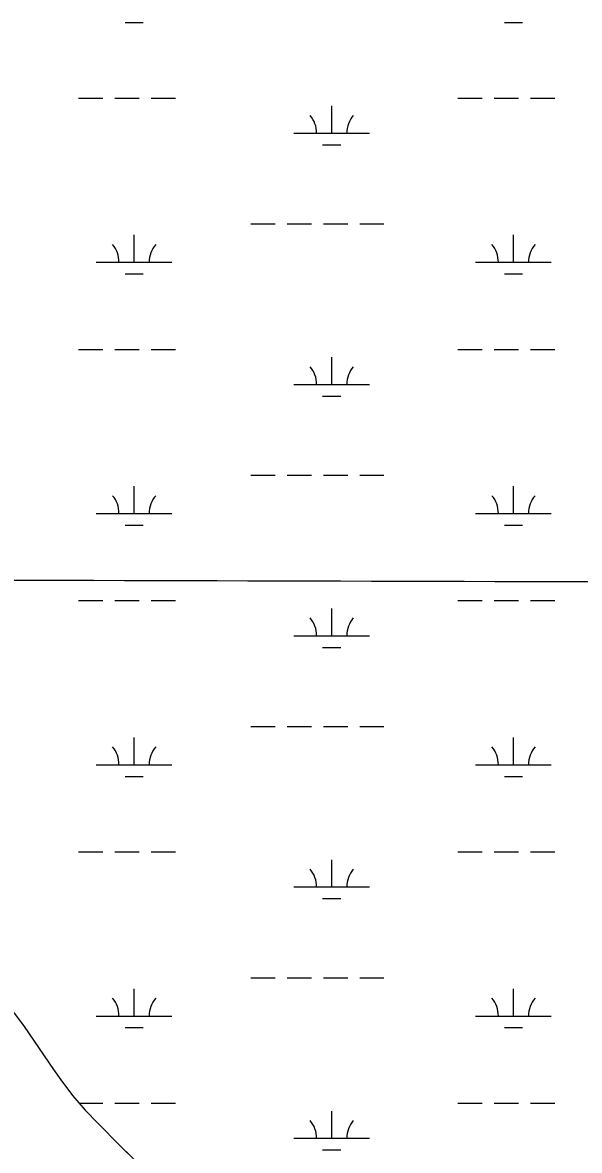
# Model space of a CAD drawing. Extents: x 3161564 to 3199464, y 849354 to 874788.
# Drawn here: x 3183271 to 3184008, y 866138 to 867631 of the extents above; entities that cross this region are included whole.
import ezdxf

# ---------------------------------------------------------------- set-up
doc = ezdxf.new("R2010")
doc.units = 0
for name, color, linetype in [('V-GRID-MAJR', 7, 'Continuous'), ('V-SITE-VEGE', 7, 'Continuous'), ('V-TOPO-SHOR', 7, 'Continuous'), ('V-WETL-SWMP', 7, 'Continuous')]:
    doc.layers.add(name, color=color, linetype=linetype)

msp = doc.modelspace()

# ---------------------------------------------------------------- linework, layer by layer
at = {"layer": 'V-GRID-MAJR'}
msp.add_spline([(3165799.846, 866945.01), (3171028.623, 866928.659), (3176257.404, 866913.068), (3181486.186, 866898.238), (3186714.971, 866884.169), (3191943.758, 866870.86), (3197172.5470000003, 866858.311), (3197172.548, 866858.311)], degree=3, dxfattribs=at)
at = {"layer": 'V-SITE-VEGE'}
msp.add_lwpolyline([(3183261.957000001, 866317.7969999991), (3183273.541000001, 866302.0499999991), (3183312.199000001, 866245.432999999), (3183322.068000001, 866231.4509999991), (3183337.547000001, 866211.035999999), (3183345.710000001, 866201.172999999), (3183354.228000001, 866191.6029999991), (3183370.839000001, 866174.0739999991), (3183400.664000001, 866144.131999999), (3183446.099000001, 866099.907999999)], dxfattribs=at)
at = {"layer": 'V-TOPO-SHOR'}
msp.add_lwpolyline([(3183210.6610000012, 866375.0909999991), (3183228.212000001, 866357.3579999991), (3183238.301000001, 866346.464999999), (3183247.984000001, 866335.202999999), (3183261.957000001, 866317.7969999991), (3183273.541000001, 866302.0499999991), (3183312.199000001, 866245.432999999), (3183322.068000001, 866231.4509999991), (3183337.547000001, 866211.035999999), (3183345.710000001, 866201.172999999), (3183354.228000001, 866191.6029999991), (3183370.839000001, 866174.0739999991), (3183400.664000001, 866144.131999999), (3183446.099000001, 866099.907999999)], dxfattribs=at)
at = {"layer": 'V-WETL-SWMP'}
for p, q in [((3183406.916576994, 867631.3702722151), (3183430.9165769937, 867631.3702722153)), ((3183908.824576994, 867631.3702722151), (3183932.8245769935, 867631.3702722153)), ((3183345.508576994, 867531.3692722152), (3183377.508576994, 867531.3692722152)), ((3183393.508576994, 867531.3692722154), (3183425.508576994, 867531.3692722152)), ((3183441.508576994, 867531.3692722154), (3183473.508576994, 867531.3692722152)), ((3183680.352576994, 867484.9392722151), (3183680.352576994, 867520.9392722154)), ((3183847.416576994, 867531.3692722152), (3183879.416576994, 867531.3692722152)), ((3183895.416576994, 867531.3692722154), (3183927.416576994, 867531.3692722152)), ((3183943.416576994, 867531.3692722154), (3183975.416576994, 867531.3692722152)), ((3183630.352576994, 867484.9392722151), (3183730.352576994, 867484.9392722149)), ((3183668.352576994, 867469.5082722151), (3183692.3525769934, 867469.5082722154)), ((3183573.508576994, 867364.8682722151), (3183605.508576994, 867364.8682722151)), ((3183621.508576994, 867364.8682722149), (3183653.508576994, 867364.8682722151)), ((3183669.508576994, 867364.8682722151), (3183701.508576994, 867364.8682722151)), ((3183717.508576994, 867364.8682722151), (3183749.508576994, 867364.8682722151)), ((3183418.916576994, 867314.1262722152), (3183418.916576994, 867350.1262722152)), ((3183920.824576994, 867314.1262722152), (3183920.824576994, 867350.1262722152)), ((3183368.916576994, 867314.1262722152), (3183468.916576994, 867314.1262722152)), ((3183870.824576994, 867314.1262722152), (3183970.824576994, 867314.1262722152)), ((3183406.916576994, 867298.6952722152), (3183430.9165769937, 867298.6952722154)), ((3183908.824576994, 867298.6952722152), (3183932.8245769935, 867298.6952722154)), ((3183345.508576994, 867198.6942722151), (3183377.508576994, 867198.6942722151)), ((3183393.508576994, 867198.6942722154), (3183425.508576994, 867198.6942722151)), ((3183441.508576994, 867198.6942722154), (3183473.508576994, 867198.6942722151)), ((3183847.416576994, 867198.6942722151), (3183879.416576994, 867198.6942722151)), ((3183895.416576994, 867198.6942722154), (3183927.416576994, 867198.6942722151)), ((3183943.416576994, 867198.6942722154), (3183975.416576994, 867198.6942722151)), ((3183680.352576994, 867152.2642722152), (3183680.352576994, 867188.2642722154)), ((3183630.352576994, 867152.2642722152), (3183730.352576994, 867152.264272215)), ((3183668.352576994, 867136.8332722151), (3183692.3525769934, 867136.8332722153)), ((3183573.508576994, 867032.1932722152), (3183605.508576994, 867032.1932722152)), ((3183621.508576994, 867032.193272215), (3183653.508576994, 867032.1932722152)), ((3183669.508576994, 867032.1932722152), (3183701.508576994, 867032.1932722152)), ((3183717.508576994, 867032.1932722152), (3183749.508576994, 867032.1932722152)), ((3183418.916576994, 866981.4512722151), (3183418.916576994, 867017.4512722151)), ((3183920.824576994, 866981.4512722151), (3183920.824576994, 867017.4512722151)), ((3183368.916576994, 866981.4512722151), (3183468.916576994, 866981.4512722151)), ((3183870.824576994, 866981.4512722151), (3183970.824576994, 866981.4512722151)), ((3183406.916576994, 866966.0202722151), (3183430.9165769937, 866966.0202722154)), ((3183908.824576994, 866966.0202722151), (3183932.8245769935, 866966.0202722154)), ((3183345.508576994, 866866.0192722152), (3183377.508576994, 866866.0192722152)), ((3183393.508576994, 866866.0192722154), (3183425.508576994, 866866.0192722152)), ((3183441.508576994, 866866.0192722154), (3183473.508576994, 866866.0192722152)), ((3183847.416576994, 866866.0192722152), (3183879.416576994, 866866.0192722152)), ((3183895.416576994, 866866.0192722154), (3183927.416576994, 866866.0192722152)), ((3183943.416576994, 866866.0192722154), (3183975.416576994, 866866.0192722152)), ((3183680.352576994, 866819.5892722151), (3183680.352576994, 866855.5892722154)), ((3183630.352576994, 866819.5892722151), (3183730.352576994, 866819.5892722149)), ((3183668.352576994, 866804.1582722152), (3183692.3525769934, 866804.1582722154)), ((3183573.508576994, 866699.5182722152), (3183605.508576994, 866699.5182722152)), ((3183621.508576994, 866699.5182722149), (3183653.508576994, 866699.5182722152)), ((3183669.508576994, 866699.5182722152), (3183701.508576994, 866699.5182722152)), ((3183717.508576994, 866699.5182722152), (3183749.508576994, 866699.5182722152)), ((3183418.916576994, 866648.7762722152), (3183418.916576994, 866684.7762722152)), ((3183920.824576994, 866648.7762722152), (3183920.824576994, 866684.7762722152)), ((3183368.916576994, 866648.7762722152), (3183468.916576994, 866648.7762722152)), ((3183870.824576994, 866648.7762722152), (3183970.824576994, 866648.7762722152)), ((3183406.916576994, 866633.3452722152), (3183430.9165769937, 866633.3452722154)), ((3183908.824576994, 866633.3452722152), (3183932.8245769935, 866633.3452722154)), ((3183345.508576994, 866533.3442722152), (3183377.508576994, 866533.3442722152)), ((3183393.508576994, 866533.3442722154), (3183425.508576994, 866533.3442722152)), ((3183441.508576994, 866533.3442722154), (3183473.508576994, 866533.3442722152)), ((3183847.416576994, 866533.3442722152), (3183879.416576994, 866533.3442722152)), ((3183895.416576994, 866533.3442722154), (3183927.416576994, 866533.3442722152)), ((3183943.416576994, 866533.3442722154), (3183975.416576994, 866533.3442722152)), ((3183680.352576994, 866486.9142722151), (3183680.352576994, 866522.9142722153)), ((3183630.352576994, 866486.9142722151), (3183730.352576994, 866486.9142722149)), ((3183668.352576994, 866471.4832722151), (3183692.3525769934, 866471.4832722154)), ((3183573.508576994, 866366.8432722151), (3183605.508576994, 866366.8432722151)), ((3183621.508576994, 866366.8432722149), (3183653.508576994, 866366.8432722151)), ((3183669.508576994, 866366.8432722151), (3183701.508576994, 866366.8432722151)), ((3183717.508576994, 866366.8432722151), (3183749.508576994, 866366.8432722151)), ((3183418.916576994, 866316.1012722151), (3183418.916576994, 866352.1012722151)), ((3183920.824576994, 866316.1012722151), (3183920.824576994, 866352.1012722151)), ((3183261.958, 866317.7969999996), (3183273.541, 866302.0489999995)), ((3183368.916576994, 866316.1012722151), (3183468.916576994, 866316.1012722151)), ((3183870.824576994, 866316.1012722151), (3183970.824576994, 866316.1012722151)), ((3183273.541, 866302.0489999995), (3183312.199, 866245.4319999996)), ((3183406.916576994, 866300.6702722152), (3183430.9165769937, 866300.6702722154)), ((3183908.824576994, 866300.6702722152), (3183932.8245769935, 866300.6702722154)), ((3183312.199, 866245.4319999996), (3183322.0670000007, 866231.4509999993)), ((3183322.0670000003, 866231.4509999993), (3183337.5470000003, 866211.0359999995)), ((3183337.5470000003, 866211.0359999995), (3183345.7100000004, 866201.1739999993)), ((3183345.71, 866201.1739999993), (3183354.227, 866191.6019999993)), ((3183346.1590980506, 866200.6692722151), (3183377.508576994, 866200.6692722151)), ((3183354.227, 866191.6019999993), (3183370.84, 866174.0739999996)), ((3183393.508576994, 866200.6692722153), (3183425.508576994, 866200.6692722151)), ((3183441.508576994, 866200.6692722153), (3183473.508576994, 866200.6692722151)), ((3183680.352576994, 866154.2392722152), (3183680.352576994, 866190.2392722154)), ((3183847.416576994, 866200.6692722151), (3183879.416576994, 866200.6692722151)), ((3183895.416576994, 866200.6692722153), (3183927.416576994, 866200.6692722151)), ((3183943.416576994, 866200.6692722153), (3183975.416576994, 866200.6692722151)), ((3183370.84, 866174.0739999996), (3183400.663, 866144.1319999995)), ((3183630.352576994, 866154.2392722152), (3183730.352576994, 866154.2392722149)), ((3183400.663, 866144.1319999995), (3183446.099, 866099.9069999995)), ((3183668.352576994, 866138.8082722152), (3183692.3525769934, 866138.8082722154))]:
    msp.add_line(p, q, dxfattribs=at)
for centre, radius, start, end in [((3183625.109640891, 867485.4140753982), 35.24628790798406, 359.2281799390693, 40.771838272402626), ((3183735.595513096, 867485.4140753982), 35.24628790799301, 139.2281769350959, 180.77183526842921), ((3183363.673640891, 867314.6010753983), 35.24628790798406, 359.2281799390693, 40.771838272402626), ((3183474.159513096, 867314.6010753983), 35.24628790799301, 139.2281769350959, 180.77183526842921), ((3183865.5816408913, 867314.6010753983), 35.24628790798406, 359.2281799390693, 40.771838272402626), ((3183976.067513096, 867314.6010753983), 35.24628790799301, 139.2281769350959, 180.77183526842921), ((3183625.109640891, 867152.7390753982), 35.24628790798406, 359.2281799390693, 40.771838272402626), ((3183735.595513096, 867152.7390753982), 35.24628790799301, 139.2281769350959, 180.77183526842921), ((3183363.673640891, 866981.9260753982), 35.24628790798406, 359.2281799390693, 40.771838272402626), ((3183474.159513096, 866981.9260753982), 35.24628790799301, 139.2281769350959, 180.77183526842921), ((3183865.5816408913, 866981.9260753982), 35.24628790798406, 359.2281799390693, 40.771838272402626), ((3183976.067513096, 866981.9260753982), 35.24628790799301, 139.2281769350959, 180.77183526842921), ((3183625.109640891, 866820.0640753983), 35.24628790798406, 359.2281799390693, 40.771838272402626), ((3183735.595513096, 866820.0640753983), 35.24628790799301, 139.2281769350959, 180.77183526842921), ((3183363.673640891, 866649.2510753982), 35.24628790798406, 359.2281799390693, 40.771838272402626), ((3183474.159513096, 866649.2510753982), 35.24628790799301, 139.2281769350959, 180.77183526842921), ((3183865.5816408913, 866649.2510753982), 35.24628790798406, 359.2281799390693, 40.771838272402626), ((3183976.067513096, 866649.2510753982), 35.24628790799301, 139.2281769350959, 180.77183526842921), ((3183625.109640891, 866487.3890753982), 35.24628790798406, 359.2281799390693, 40.771838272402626), ((3183735.595513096, 866487.3890753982), 35.24628790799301, 139.2281769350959, 180.77183526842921), ((3183363.673640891, 866316.5760753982), 35.24628790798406, 359.2281799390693, 40.771838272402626), ((3183474.159513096, 866316.5760753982), 35.24628790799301, 139.2281769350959, 180.77183526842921), ((3183865.5816408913, 866316.5760753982), 35.24628790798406, 359.2281799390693, 40.771838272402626), ((3183976.067513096, 866316.5760753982), 35.24628790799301, 139.2281769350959, 180.77183526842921), ((3183625.109640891, 866154.7140753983), 35.24628790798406, 359.2281799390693, 40.771838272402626), ((3183735.595513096, 866154.7140753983), 35.24628790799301, 139.2281769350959, 180.77183526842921)]:
    msp.add_arc(centre, radius, start, end, dxfattribs=at)

doc.saveas('drawing.dxf')
